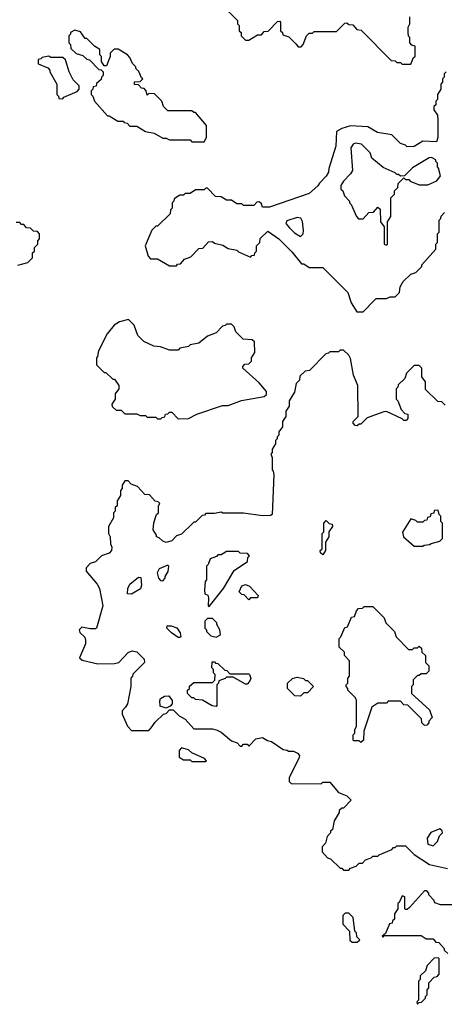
# Model space of a CAD drawing. Extents: x 2769579 to 2883812, y 684207 to 828660.
# Tile 414 of 505: x 2867625 to 2870090, y 782880 to 788599. Entities that reach past the tile are written whole.
import ezdxf

# ---------------------------------------------------------------- set-up
doc = ezdxf.new("R2010")
doc.units = 0

msp = doc.modelspace()

# ---------------------------------------------------------------- linework, layer by layer
at = {"layer": '0CON02XD'}
for points in [[(2868805, 788680), (2868890, 788595), (2868890, 788575), (2868900, 788565), (2868900, 788535), (2868910, 788525), (2868910, 788505), (2868935, 788480), (2868955, 788480), (2869005, 788510), (2869028.3, 788511.7), (2869045, 788530), (2869068.3, 788531.7), (2869121.7, 788588.3), (2869135, 788590), (2869140, 788585), (2869140, 788535), (2869150, 788525), (2869151.7, 788511.7), (2869188.3, 788498.3), (2869228.3, 788458.3), (2869241.7, 788441.7), (2869258.3, 788441.7), (2869270, 788455), (2869290, 788505), (2869305, 788520), (2869325, 788520), (2869335, 788530), (2869465, 788530), (2869511.7, 788578.3), (2869525, 788580), (2869535, 788570), (2869558.3, 788568.3), (2869581.7, 788541.7), (2869608.3, 788538.3), (2869781.7, 788361.7), (2869805, 788360), (2869815, 788350), (2869835, 788350), (2869845, 788340), (2869895, 788340)], [(2869895, 788340), (2869911.7, 788378.3), (2869920, 788385), (2869920, 788445), (2869901.7, 788451.7), (2869890, 788465), (2869890, 788495), (2869883, 788503), (2869880, 788525), (2869880, 788555), (2869890, 788575), (2869890, 788615)], [(2868695, 787890), (2868710, 787915), (2868710, 787985), (2868645, 788060), (2868635, 788060), (2868625, 788070), (2868485, 788070), (2868460, 788095), (2868450, 788125), (2868408.3, 788168.3), (2868375, 788170), (2868365, 788160), (2868360, 788185), (2868348.3, 788198.3), (2868331.7, 788201.7), (2868315, 788220), (2868291.7, 788221.7), (2868291.7, 788238.3), (2868325, 788240), (2868340, 788255), (2868331.7, 788261.7), (2868317, 788297), (2868300, 788315), (2868300, 788325), (2868280, 788345), (2868265, 788380), (2868250, 788395), (2868197, 788427), (2868173, 788427), (2868150, 788405), (2868150, 788385), (2868128.3, 788331.7), (2868115, 788330), (2868100, 788355), (2868100, 788385), (2868090, 788395), (2868090, 788425), (2868060, 788445), (2868015, 788490), (2868005, 788490), (2867978.3, 788528.3), (2867945, 788537.5), (2867920, 788525), (2867920, 788515), (2867910, 788505), (2867910, 788465), (2867920, 788455), (2867921.7, 788431.7), (2867953, 788403), (2867991.7, 788391.7), (2868015, 788370), (2868030, 788365), (2868085, 788310), (2868098.3, 788308.3), (2868110, 788295), (2868110, 788275), (2868100, 788265), (2868098.3, 788251.7), (2868071.7, 788228.3), (2868068.3, 788211.7), (2868051.7, 788208.3), (2868050, 788195), (2868040, 788185), (2868040, 788165), (2868050, 788155), (2868060, 788125), (2868135, 788040), (2868145, 788040), (2868195, 788010), (2868225, 788010), (2868231.7, 788001.7), (2868248.3, 787998.3), (2868265, 787980), (2868305, 787980), (2868355, 787950), (2868405, 787940), (2868455, 787910), (2868475, 787910), (2868495, 787900), (2868615, 787900), (2868625, 787890), (2868695, 787890)], [(2867875, 788140), (2867881.7, 788148.3), (2867958.3, 788181.7), (2867970, 788195), (2867970, 788215), (2867935, 788250), (2867912.5, 788295), (2867890, 788365), (2867875, 788380), (2867805, 788380), (2867795, 788387.5), (2867755, 788380), (2867748.3, 788371.7), (2867731.7, 788368.3), (2867731.7, 788341.7), (2867788.3, 788318.3), (2867800, 788305), (2867800, 788295), (2867840, 788225), (2867840, 788165), (2867850, 788155), (2867851.7, 788141.7), (2867875, 788140)], [(2870100, 788295), (2870090, 788285), (2870090, 788265), (2870080, 788255), (2870080, 788235), (2870070, 788225), (2870070, 788195), (2870050, 788165), (2870050, 788135), (2870040, 788125), (2870040, 788105), (2870030, 788095), (2870030, 788075), (2870050, 788045), (2870052.5, 788015), (2870052.5, 787915), (2870045, 787890), (2869965, 787892.5), (2869915, 787862.5), (2869875, 787860), (2869865, 787870), (2869835, 787880), (2869785, 787930), (2869703, 787943), (2869646.4, 787976.4), (2869545, 787982.5), (2869495, 787967.5), (2869465, 787950), (2869460, 787865), (2869420, 787735), (2869417, 787713), (2869405, 787690), (2869365, 787650), (2869356.4, 787633.6), (2869305, 787590), (2869075, 787510), (2869035, 787510), (2869028.3, 787528.3), (2869015, 787540), (2869001.7, 787538.3), (2868985, 787520), (2868925, 787520), (2868915, 787530), (2868885, 787530), (2868855, 787550), (2868825, 787550), (2868795, 787570), (2868761.7, 787571.7), (2868715, 787620), (2868705, 787620), (2868695, 787610), (2868645, 787610), (2868615, 787590), (2868585, 787590), (2868575, 787580), (2868555, 787580), (2868521.7, 787558.3), (2868520, 787545), (2868510, 787535), (2868510, 787505), (2868500, 787495), (2868498.3, 787471.7), (2868425, 787400), (2868415, 787400), (2868393, 787377), (2868352.5, 787285), (2868370, 787225), (2868385, 787210), (2868425, 787210), (2868495, 787170), (2868535, 787170), (2868541.7, 787178.3), (2868558.3, 787181.7), (2868581.7, 787208.3), (2868618.3, 787221.7), (2868665, 787270), (2868688.3, 787271.7), (2868721.7, 787308.3), (2868745, 787310), (2868755, 787300), (2868805, 787290), (2868835, 787270), (2868885, 787260), (2868895, 787250), (2868965, 787220), (2868971.7, 787228.3), (2868988.3, 787231.7), (2868990, 787245), (2869000, 787255), (2869000, 787285), (2869020, 787305), (2869021.7, 787328.3), (2869065, 787370), (2869130, 787325), (2869205, 787250), (2869261.7, 787181.7), (2869275, 787180), (2869305, 787160), (2869385, 787160), (2869530, 787015), (2869550, 786955), (2869581.7, 786901.7), (2869618.3, 786901.7), (2869685, 786970)], [(2869755, 787290), (2869760, 787295), (2869760, 787425), (2869780, 787455), (2869780, 787565), (2869800, 787585), (2869800, 787605), (2869820, 787625), (2869821.7, 787648.3), (2869855, 787680), (2869865, 787670), (2869885, 787670), (2869891.7, 787661.7), (2869945, 787640), (2869995, 787640), (2870047, 787663), (2870067.5, 787692.5), (2870057, 787737), (2870050, 787745), (2870050, 787765), (2870040, 787775), (2870040, 787785), (2870015, 787797.5), (2870003, 787797), (2869905, 787737.5), (2869858.3, 787691.7), (2869835, 787690), (2869825, 787700), (2869815, 787700), (2869805, 787710), (2869735, 787740), (2869670, 787795), (2869660, 787825), (2869610, 787875), (2869575, 787882.5), (2869560, 787875), (2869547.5, 787855), (2869556.4, 787723.6), (2869546.4, 787703.6), (2869505, 787660), (2869490, 787635), (2869490, 787615), (2869500, 787605), (2869510, 787575), (2869540, 787545), (2869540, 787535), (2869550, 787525), (2869580, 787455), (2869591.7, 787441.7), (2869618.3, 787441.7), (2869651.7, 787478.3), (2869678.3, 787481.7), (2869705, 787510), (2869718.3, 787498.3), (2869720, 787425), (2869740, 787395), (2869740, 787295), (2869755, 787290)], [(2869685, 786970), (2869695, 786980), (2869755, 786980), (2869775, 786990), (2869805, 786990), (2869830, 787015), (2869833, 787047), (2869851.7, 787078.3), (2869895, 787120), (2869925, 787130), (2869960, 787165), (2869960, 787175), (2870040, 787265), (2870040, 787295), (2870050, 787305), (2870050, 787355), (2870060, 787365), (2870060, 787435), (2870070, 787445), (2870071.7, 787458.3), (2870091.7, 787478.3)], [(2867615, 787172.5), (2867671.7, 787188.3), (2867700, 787215), (2867700, 787245), (2867710, 787255), (2867710, 787275), (2867730, 787295), (2867730, 787315), (2867740, 787325), (2867740, 787355), (2867728.3, 787368.3), (2867705, 787370), (2867688.3, 787388.3), (2867665, 787390), (2867648.3, 787408.3), (2867635, 787410), (2867625, 787420), (2867605, 787420)], [(2869255, 787340), (2869270, 787355), (2869272.5, 787375), (2869266.4, 787426.4), (2869256.4, 787446.4), (2869235, 787450), (2869175, 787430), (2869170, 787415), (2869190.7, 787390.7), (2869220.7, 787360.7), (2869255, 787340)], [(2868545, 786280), (2868605, 786282.5), (2868653, 786307), (2868803, 786357), (2868835, 786357.5), (2868913, 786387), (2869045, 786410), (2869058.3, 786421.7), (2869058.3, 786438.3), (2869015, 786490), (2868920, 786575), (2868920, 786585), (2868931.7, 786598.3), (2868955, 786600), (2868970, 786615), (2868970, 786635), (2868990, 786665), (2868988.3, 786728.3), (2868975, 786740), (2868923, 786743), (2868880, 786785), (2868870, 786815), (2868855, 786830), (2868825, 786830), (2868818.3, 786821.7), (2868801.7, 786818.3), (2868765, 786780), (2868715, 786760), (2868665, 786720), (2868615, 786710), (2868605, 786700), (2868555, 786690), (2868545, 786680), (2868495, 786680), (2868441.7, 786698.3), (2868403, 786703), (2868345, 786730), (2868310, 786765), (2868290, 786825), (2868257, 786857), (2868205, 786843.3), (2868172.5, 786825), (2868132.5, 786775), (2868082.5, 786675), (2868077, 786643), (2868070, 786635), (2868070, 786595), (2868115, 786550), (2868125, 786550), (2868165, 786510), (2868175, 786510), (2868200, 786475), (2868200, 786455), (2868180, 786425), (2868180, 786395), (2868160, 786365), (2868161.7, 786351.7), (2868185, 786330), (2868215, 786330), (2868235, 786310), (2868305, 786310), (2868325, 786300), (2868355, 786300), (2868365, 786290), (2868415, 786290), (2868425, 786280), (2868445, 786280), (2868451.7, 786288.3), (2868468.3, 786291.7), (2868471.7, 786308.3), (2868485, 786310), (2868495, 786320), (2868508.3, 786318.3), (2868545, 786280)], [(2870095, 786360), (2870075, 786380), (2870051.7, 786381.7), (2869981.7, 786451.7), (2869980, 786495), (2869960, 786525), (2869960, 786575), (2869945, 786590), (2869915, 786590), (2869870, 786545), (2869860, 786515), (2869821.7, 786478.3), (2869820, 786465), (2869810, 786455), (2869810, 786395), (2869820, 786385), (2869840, 786335), (2869861.7, 786311.7), (2869878.3, 786308.3), (2869878.3, 786281.7), (2869868.3, 786271.7), (2869855, 786270), (2869845, 786280), (2869755, 786322.5), (2869738.3, 786321.7), (2869643, 786287), (2869605, 786250), (2869595, 786250), (2869585, 786240), (2869571.7, 786241.7), (2869560, 786255), (2869560, 786265), (2869590, 786295), (2869587.5, 786475), (2869563.6, 786533.6), (2869545, 786630), (2869535, 786650), (2869505, 786680), (2869485, 786680), (2869475, 786670), (2869425, 786670), (2869418.3, 786661.7), (2869401.7, 786658.3), (2869308.3, 786561.7), (2869281.7, 786558.3), (2869251.7, 786528.3), (2869250, 786505), (2869230, 786485), (2869220, 786435), (2869190, 786385), (2869190, 786355), (2869170, 786325), (2869170, 786295), (2869150, 786265), (2869150, 786235), (2869130, 786205), (2869130, 786185), (2869120, 786175), (2869120, 786165), (2869110, 786155), (2869110, 786135), (2869090, 786105), (2869090, 786085), (2869082.5, 786075), (2869090, 786055), (2869090, 785985), (2869097, 785977), (2869100, 785955), (2869090, 785725), (2869081.7, 785718.3), (2869035, 785717.5), (2868925, 785732.5), (2868805, 785732.5), (2868795, 785737.5), (2868755, 785730), (2868705, 785730), (2868698.3, 785721.7), (2868685, 785720), (2868645, 785680), (2868635, 785680), (2868628.3, 785671.7), (2868565, 785610), (2868535, 785600), (2868508.3, 785571.7), (2868475, 785562.5), (2868455, 785570), (2868435, 785590), (2868420, 785595), (2868420, 785605), (2868400, 785635), (2868403, 785677), (2868420, 785725), (2868430, 785735), (2868430, 785775), (2868438.3, 785788.3), (2868428.3, 785798.3), (2868411.7, 785801.7), (2868378.3, 785838.3), (2868351.7, 785841.7), (2868308.3, 785888.3), (2868271.7, 785901.7), (2868255, 785920), (2868235, 785920), (2868220, 785895), (2868220, 785875), (2868210, 785865), (2868210, 785835), (2868190, 785805), (2868190, 785775), (2868180, 785765), (2868180, 785745), (2868170, 785735), (2868170, 785705), (2868140, 785655), (2868140, 785615), (2868150, 785595), (2868152.5, 785555), (2868160, 785535), (2868157.5, 785515), (2868145, 785500), (2868100, 785485), (2868065, 785450), (2868035, 785440), (2868010, 785415), (2868010, 785395), (2868075, 785320), (2868087.5, 785295), (2868107.5, 785195), (2868070, 785065), (2868065, 785060), (2868035, 785060), (2867985, 785070), (2867970, 785055), (2867975, 785040), (2868002.5, 785012.5), (2868006.7, 784995), (2868006.4, 784973.6), (2867973, 784893), (2867988.3, 784878.3), (2868078.3, 784858.3), (2868175, 784860), (2868200, 784865), (2868255, 784922.5), (2868277, 784933), (2868305, 784927.5), (2868347.5, 784885), (2868350, 784865), (2868281.7, 784798.3), (2868280, 784785), (2868270, 784775), (2868270, 784725), (2868250, 784625), (2868240, 784605), (2868220, 784585), (2868220, 784565), (2868250, 784495), (2868275, 784470), (2868375, 784470), (2868387.5, 784485), (2868410.7, 784519.3), (2868460, 784565), (2868475, 784570), (2868495, 784590), (2868515, 784590), (2868550, 784555), (2868586.4, 784536.4), (2868635, 784480), (2868745, 784480), (2868771.7, 784471.7), (2868795, 784460), (2868855, 784410), (2868888.3, 784398.3), (2868905, 784380), (2868915, 784380), (2868925, 784390), (2868945, 784390), (2868955, 784380), (2868995, 784422.5), (2869035, 784430), (2869063, 784413), (2869087, 784407), (2869155, 784360), (2869177, 784357), (2869185, 784350), (2869215, 784350), (2869238.3, 784338.3), (2869250, 784325), (2869247, 784313), (2869190, 784195), (2869190, 784175), (2869201.7, 784161.7), (2869375, 784160), (2869385, 784170), (2869425, 784170), (2869475, 784110), (2869525, 784090), (2869550, 784065), (2869505, 784020), (2869495, 784020), (2869480, 784005), (2869480, 783995), (2869450, 783945), (2869440, 783895), (2869430, 783885), (2869430, 783875), (2869410, 783855), (2869400, 783815), (2869380, 783795), (2869380, 783765), (2869411.7, 783731.7), (2869430, 783725), (2869485, 783670), (2869495, 783670), (2869505, 783660), (2869535, 783660), (2869545, 783670), (2869578.3, 783681.7), (2869595, 783700), (2869615, 783700), (2869631.7, 783718.3), (2869665, 783730), (2869675, 783740), (2869705, 783740), (2869711.7, 783748.3), (2869785, 783780), (2869795, 783790), (2869805, 783790), (2869815, 783800), (2869865, 783800), (2869915, 783750), (2870005, 783692.5), (2870108.3, 783668.3)], [(2869965, 785540), (2869973, 785547), (2870005, 785550), (2870013, 785557), (2870065, 785570), (2870080, 785585), (2870080, 785675), (2870070, 785685), (2870070, 785715), (2870060, 785725), (2870055, 785750), (2870031.7, 785748.3), (2870028.3, 785731.7), (2870011.7, 785728.3), (2870008.3, 785711.7), (2869991.7, 785708.3), (2869988.3, 785691.7), (2869975, 785690), (2869965, 785680), (2869935, 785680), (2869925, 785690), (2869895, 785700), (2869848.3, 785621.7), (2869852.5, 785595), (2869915, 785540), (2869965, 785540)], [(2869385, 785490), (2869371.7, 785501.7), (2869370, 785515), (2869380, 785525), (2869380, 785615), (2869390, 785625), (2869390, 785675), (2869405, 785690), (2869421.7, 785671.7), (2869438.3, 785668.3), (2869440, 785655), (2869420, 785625), (2869420, 785595), (2869400, 785565), (2869400, 785515), (2869385, 785490)], [(2868725, 785190), (2868807.5, 785295), (2868870.7, 785399.3), (2868948.3, 785451.7), (2868950, 785475), (2868960, 785485), (2868948.3, 785498.3), (2868905, 785500), (2868895, 785510), (2868825, 785510), (2868795, 785490), (2868775, 785490), (2868768.3, 785481.7), (2868731.7, 785468.3), (2868720, 785435), (2868710, 785425), (2868710, 785345), (2868702.5, 785335), (2868697.5, 785285), (2868700, 785265), (2868716.4, 785256.4), (2868721.7, 785241.7), (2868720, 785195), (2868725, 785190)], [(2868455, 785340), (2868470, 785355), (2868470, 785365), (2868487, 785393), (2868490, 785425), (2868485, 785430), (2868435, 785410), (2868423, 785387), (2868430, 785355), (2868441.7, 785341.7), (2868455, 785340)], [(2868275, 785262.5), (2868250, 785265), (2868252.5, 785295), (2868265, 785320), (2868315, 785360), (2868328.3, 785358.3), (2868332.5, 785315), (2868327, 785293), (2868275, 785262.5)], [(2868955, 785230), (2868928.3, 785258.3), (2868915, 785260), (2868900, 785275), (2868915, 785310), (2868935, 785317.5), (2868958.3, 785308.3), (2869010, 785255), (2869005, 785240), (2868965, 785240), (2868955, 785230)], [(2869605, 784400), (2869595, 784410), (2869565, 784410), (2869560, 784415), (2869560, 784445), (2869570, 784455), (2869570, 784475), (2869580, 784495), (2869580, 784645), (2869575, 784660), (2869530, 784705), (2869530, 784715), (2869520, 784725), (2869520, 784735), (2869530, 784745), (2869530, 784775), (2869540, 784785), (2869540, 784875), (2869510, 784905), (2869510, 784925), (2869480, 784955), (2869480, 785005), (2869490, 785015), (2869511.7, 785068.3), (2869528.3, 785071.7), (2869551.7, 785128.3), (2869568.3, 785131.7), (2869580, 785165), (2869591.7, 785178.3), (2869615, 785180), (2869625, 785190), (2869675, 785190), (2869740, 785125), (2869750, 785095), (2869800, 785045), (2869810, 785015), (2869881.7, 784941.7), (2869905, 784940), (2869915, 784950), (2869935, 784950), (2869945, 784960), (2869958.3, 784948.3), (2869960, 784925), (2869980, 784905), (2869980, 784865), (2870000, 784845), (2870000, 784815), (2869985, 784800), (2869955, 784800), (2869945, 784790), (2869935, 784790), (2869910, 784765), (2869910, 784735), (2869900, 784725), (2869900, 784685), (2870005, 784590), (2870020, 784545), (2870000, 784525), (2870000, 784515), (2869988.3, 784501.7), (2869975, 784500), (2869960, 784515), (2869958.3, 784538.3), (2869878.3, 784618.3), (2869855, 784620), (2869835, 784640), (2869765, 784640), (2869755, 784630), (2869705, 784630), (2869670, 784605), (2869623, 784467), (2869620, 784415), (2869605, 784400)], [(2868555, 785010), (2868545, 785010), (2868507, 785037), (2868480, 785065), (2868481.7, 785078.3), (2868505, 785077.5), (2868536.4, 785066.4), (2868557, 785037), (2868560, 785015), (2868555, 785010)], [(2868765, 785012.5), (2868790, 785025), (2868787.5, 785055), (2868770, 785085), (2868770, 785095), (2868745, 785120), (2868715, 785120), (2868700, 785105), (2868700, 785065), (2868710, 785055), (2868710, 785045), (2868735, 785020), (2868765, 785012.5)], [(2868765, 784610), (2868743, 784613), (2868687, 784647), (2868645, 784650), (2868635, 784660), (2868625, 784660), (2868600, 784685), (2868600, 784705), (2868610, 784715), (2868611.7, 784728.3), (2868635, 784750), (2868745, 784750), (2868758.3, 784761.7), (2868760, 784795), (2868750, 784805), (2868750, 784825), (2868740, 784835), (2868741.7, 784868.3), (2868755, 784870), (2868761.7, 784861.7), (2868775, 784860), (2868815, 784820), (2868828.3, 784818.3), (2868845, 784800), (2868955, 784800), (2868960, 784795), (2868967, 784773), (2868960, 784755), (2868945, 784740), (2868935, 784740), (2868865, 784780), (2868825, 784780), (2868818.3, 784771.7), (2868781.7, 784758.3), (2868780, 784745), (2868770, 784735), (2868770, 784615), (2868765, 784610)], [(2869255, 784670), (2869221.7, 784671.7), (2869180, 784715), (2869180, 784745), (2869208.3, 784771.7), (2869235, 784780), (2869271.7, 784771.7), (2869285, 784760), (2869295, 784760), (2869330, 784725), (2869295, 784690), (2869275, 784690), (2869255, 784670)], [(2868475, 784600), (2868440.7, 784610.7), (2868438.3, 784641.7), (2868443.3, 784656.7), (2868465, 784670), (2868491.7, 784671.7), (2868510, 784645), (2868510, 784625), (2868498.3, 784611.7), (2868475, 784600)], [(2868705, 784290), (2868710, 784295), (2868698.3, 784308.3), (2868625, 784340), (2868605, 784357.5), (2868565, 784370), (2868550, 784355), (2868550, 784315), (2868575, 784300), (2868615, 784300), (2868625, 784290), (2868705, 784290)], [(2870025, 783800), (2870050, 783825), (2870061.7, 783858.3), (2870080, 783875), (2870078.3, 783888.3), (2870065, 783900), (2870011.7, 783878.3), (2869990, 783845), (2869995, 783810), (2870025, 783800)], [(2870175, 783457.5), (2870068.3, 783458.3), (2870035, 783470), (2870030, 783485), (2870000, 783515), (2870000, 783525), (2869988.3, 783538.3), (2869975, 783540), (2869888.3, 783441.7), (2869875, 783430), (2869865, 783430), (2869860, 783435), (2869860, 783505), (2869845, 783510), (2869828.3, 783471.7), (2869820, 783465), (2869820, 783435), (2869800, 783405), (2869800, 783375), (2869790, 783365), (2869788.3, 783351.7), (2869771.7, 783348.3), (2869748.3, 783291.7), (2869730, 783275), (2869735, 783270), (2869740, 783280), (2869955, 783280), (2869985, 783260), (2870025, 783260), (2870041.7, 783241.7), (2870058.3, 783238.3), (2870090, 783205), (2870090, 783195), (2870110, 783175)], [(2869585, 783240), (2869600, 783255), (2869581.7, 783271.7), (2869580, 783295), (2869570, 783305), (2869560, 783385), (2869535, 783410), (2869515, 783410), (2869500, 783395), (2869500, 783345), (2869540, 783305), (2869541.7, 783251.7), (2869555, 783240), (2869585, 783240)], [(2869935, 782880), (2869945, 782890), (2869958.3, 782891.7), (2869980, 782915), (2869980, 782925), (2869990, 782935), (2869990, 782965), (2870000, 782975), (2870000, 783005), (2870031.7, 783038.3), (2870048.3, 783041.7), (2870060, 783055), (2870060, 783145), (2870055, 783150), (2870031.7, 783148.3), (2869990, 783105), (2869980, 783075), (2869950, 783045), (2869950, 783025), (2869940, 783015), (2869940, 782905), (2869930, 782895), (2869935, 782880)]]:
    msp.add_lwpolyline(points, dxfattribs=at)

doc.saveas('drawing.dxf')
